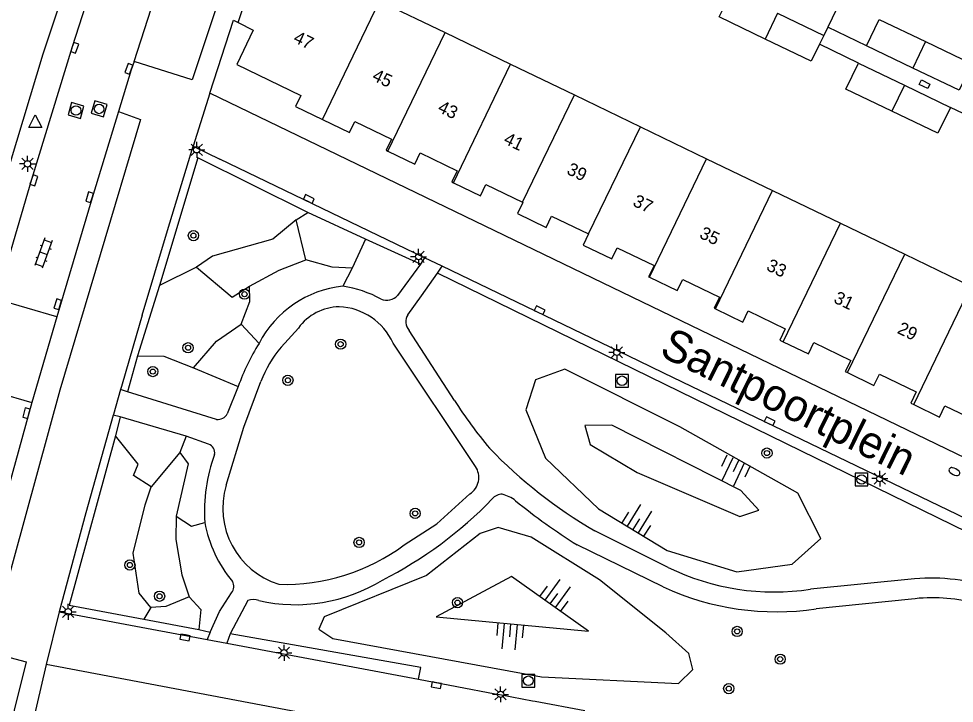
# Model space of a CAD drawing. Extents: x 124000 to 128010, y 398999 to 403000.
# Drawn here: x 126665 to 126738.3, y 399240.1 to 399293.7 of the extents above; entities that cross this region are included whole.
import ezdxf

# ---------------------------------------------------------------- set-up
doc = ezdxf.new("R2010")
doc.units = 0
for name, color, linetype in [('gg-afsc-erfafscheiding', 7, 'Continuous'), ('gg-afsc-hekwerk', 7, 'Continuous'), ('gg-afsc-muur', 7, 'Continuous'), ('gg-anno-huisnummerreeks BGT', 7, 'Continuous'), ('gg-anno-openbare ruimte label', 7, 'Continuous'), ('gg-bbg-bijgebouw', 7, 'Continuous'), ('gg-bbg-hoofdgebouw', 7, 'Continuous'), ('gg-bbg-tussenscheiding', 7, 'Continuous'), ('gg-knt-bovenkant onderkant talud', 7, 'Continuous'), ('gg-knt-verharding', 7, 'Continuous'), ('gg-knt-verharding nz', 7, 'Continuous'), ('gt-grn-groengrens', 7, 'Continuous'), ('gt-grn-weggrens', 7, 'Continuous'), ('gt-symb-boom', 7, 'Continuous'), ('gt-symb-brandkraan', 7, 'Continuous'), ('gt-symb-klinker verharding', 7, 'Continuous'), ('gt-symb-kolk', 7, 'Continuous'), ('gt-symb-kolk center center', 7, 'Continuous'), ('gt-symb-lichtmast', 7, 'Continuous'), ('gt-symb-rioolschacht', 7, 'Continuous'), ('gt-symb-talud symbool', 7, 'Continuous'), ('gt-symb-waterafsluiter', 7, 'Continuous')]:
    doc.layers.add(name, color=color, linetype=linetype)

# ---------------------------------------------------------------- blocks, each defined once
blk = doc.blocks.new('gt0-LMAST')
at = {"layer": 'gt-symb-lichtmast'}
for p, q in [((-0.182, 0.173), (-0.447, 0.438)), ((-0.005, 0.246), (-0.005, 0.621)), ((0.172, 0.173), (0.437, 0.438)), ((-0.255, -0.004), (-0.63, -0.004)), ((-0.182, -0.181), (-0.447, -0.446)), ((-0.005, -0.254), (-0.005, -0.629)), ((0.437, -0.446), (0.172, -0.181)), ((0.245, -0.004), (0.62, -0.004))]:
    blk.add_line(p, q, dxfattribs=at)
blk.add_circle((-0.005, -0.004), 0.25, dxfattribs=at)
blk = doc.blocks.new('gt0-BOOM')
at = {"layer": 'gt-symb-boom'}
for radius in [0.4, 0.2]:
    blk.add_circle((0, 0), radius, dxfattribs=at)
blk = doc.blocks.new('gt0-KOLK')
at = {"layer": 'gt-symb-kolk'}
blk.add_lwpolyline([(0, 0), (0.375, 0), (0.375, 0.4), (-0.375, 0.4), (-0.375, 0), (0, 0)], dxfattribs=at)
blk = doc.blocks.new('gt0-RS')
at = {"layer": 'gt-symb-rioolschacht'}
blk.add_lwpolyline([(-0.5, -0.5), (0.5, -0.5), (0.5, 0.5), (-0.5, 0.5)], close=True, dxfattribs=at)
blk.add_circle((0, 0), 0.375, dxfattribs=at)
blk = doc.blocks.new('gt0-TALUD_1')
at = {"layer": 'gt-symb-talud symbool'}
for p, q in [((-1, -1), (-1, 0)), ((-0.5, -2), (-0.5, 0)), ((0, -1), (0, 0)), ((0.5, -2), (0.5, 0)), ((1, -1), (1, 0))]:
    blk.add_line(p, q, dxfattribs=at)
blk = doc.blocks.new('gt0-WAFSL')
at = {"layer": 'gt-symb-waterafsluiter'}
for p, q in [((-0.5, -0.333), (0, 0.667)), ((0, 0.667), (0.5, -0.333)), ((0.5, -0.333), (-0.5, -0.333))]:
    blk.add_line(p, q, dxfattribs=at)
blk = doc.blocks.new('gt0-KL1')
at = {"layer": 'gt-symb-klinker verharding'}
for p, q in [((-1.15, 0.3), (1.15, 0.3)), ((-1, -0.3), (-1, 0.3)), ((-0.5, 0.3), (-0.5, 0.45)), ((0, -0.3), (0, 0.3)), ((0.5, 0.3), (0.5, 0.45)), ((1, -0.3), (1, 0.3)), ((-1.15, -0.3), (1.15, -0.3)), ((-0.5, -0.45), (-0.5, -0.3)), ((0.5, -0.45), (0.5, -0.3))]:
    blk.add_line(p, q, dxfattribs=at)
blk = doc.blocks.new('gt0-KOLKCC')
at = {"layer": 'gt-symb-kolk center center'}
blk.add_lwpolyline([(-0.375, 0.2), (0.375, 0.2), (0.375, -0.2), (-0.375, -0.2)], close=True, dxfattribs=at)
blk = doc.blocks.new('gt0-BR')
at = {"layer": 'gt-symb-brandkraan'}
for centre, radius, start, end in [((-0.244, 0), 0.206, 107.56694, 252.43307), ((0.599, -2.664), 3, 106.89205, 107.56694), ((0, -0.691), 0.938, 73.10799, 106.89205), ((-0.599, -2.664), 3, 72.43309, 73.10799), ((0.244, 0), 0.206, 287.56695, 72.43309), ((0.599, 2.664), 3, 252.43307, 253.10797), ((0, 0.691), 0.938, 253.10797, 286.89206), ((-0.599, 2.664), 3, 286.89206, 287.56695)]:
    blk.add_arc(centre, radius, start, end, dxfattribs=at)

msp = doc.modelspace()

# ---------------------------------------------------------------- linework, layer by layer
at = {"layer": 'gg-afsc-erfafscheiding'}
for p, q in [((126731.401, 399291.634), (126728.361, 399293.098)), ((126730.763, 399290.272), (126727.709, 399291.744))]:
    msp.add_line(p, q, dxfattribs=at)
at = {"layer": 'gg-afsc-hekwerk'}
for p, q in [((126696.319, 399242.035), (126702.325, 399240.899)), ((126702.325, 399240.899), (126702.816, 399240.806)), ((126702.816, 399240.806), (126705.261, 399240.343)), ((126705.261, 399240.343), (126705.449, 399240.307)), ((126705.449, 399240.307), (126709.34, 399239.572))]:
    msp.add_line(p, q, dxfattribs=at)
at = {"layer": 'gg-afsc-muur'}
msp.add_line((126741.029, 399285.326), (126737.963, 399286.802), dxfattribs=at)
at = {"layer": 'gg-bbg-bijgebouw'}
for p, q in [((126728.361, 399293.098), (126728.042, 399292.435)), ((126728.042, 399292.435), (126727.709, 399291.744)), ((126735.025, 399289.889), (126731.401, 399291.634)), ((126730.763, 399290.272), (126734.363, 399288.537)), ((126738.65, 399288.143), (126735.025, 399289.889)), ((126734.363, 399288.537), (126737.963, 399286.802))]:
    msp.add_line(p, q, dxfattribs=at)
for points in [[(126725.43, 399296.231), (126729.034, 399294.495), (126728.361, 399293.098)], [(126723.464, 399292.149), (126719.86, 399293.884), (126720.505, 399295.224)], [(126731.401, 399291.634), (126732.395, 399293.697), (126736.02, 399291.951)], [(126727.709, 399291.744), (126727.068, 399290.413), (126723.464, 399292.149)], [(126736.02, 399291.951), (126739.644, 399290.206), (126738.65, 399288.143)], [(126733.386, 399286.51), (126729.786, 399288.245), (126730.763, 399290.272)], [(126737.963, 399286.802), (126736.986, 399284.775), (126733.386, 399286.51)]]:
    msp.add_lwpolyline(points, dxfattribs=at)
at = {"layer": 'gg-bbg-hoofdgebouw'}
for p, q in [((126682.209, 399293.443), (126684.211, 399299.39)), ((126693.268, 399295.132), (126698.403, 399292.657)), ((126698.403, 399292.657), (126703.537, 399290.182)), ((126703.537, 399290.182), (126708.528, 399287.776)), ((126708.528, 399287.776), (126713.7, 399285.283)), ((126713.7, 399285.283), (126718.872, 399282.789)), ((126718.872, 399282.789), (126724.044, 399280.296)), ((126724.044, 399280.296), (126729.348, 399277.74)), ((126729.348, 399277.74), (126734.388, 399275.31)), ((126734.388, 399275.31), (126739.561, 399272.816))]:
    msp.add_line(p, q, dxfattribs=at)
for points in [[(126682.209, 399293.443), (126683.379, 399292.854), (126682.098, 399290.163), (126687.122, 399287.742), (126686.7, 399286.867), (126688.808, 399285.851)], [(126688.808, 399285.851), (126690.918, 399284.833), (126691.34, 399285.709), (126694.213, 399284.324), (126693.791, 399283.449), (126693.933, 399283.38)], [(126693.933, 399283.38), (126696.037, 399282.365), (126696.459, 399283.241), (126699.355, 399281.846), (126698.93, 399280.964), (126699.065, 399280.899)], [(126699.065, 399280.899), (126701.175, 399279.888), (126701.598, 399280.765), (126704.479, 399279.376)], [(126704.479, 399279.376), (126704.495, 399279.368), (126704.071, 399278.489), (126706.308, 399277.409), (126706.732, 399278.29), (126709.626, 399276.895)], [(126709.626, 399276.895), (126709.205, 399276.021), (126711.449, 399274.936), (126711.872, 399275.813), (126714.765, 399274.418), (126714.34, 399273.537), (126714.398, 399273.509)], [(126714.398, 399273.509), (126716.586, 399272.461), (126717.008, 399273.337), (126719.891, 399271.947), (126719.47, 399271.073), (126719.574, 399271.023)], [(126719.574, 399271.023), (126721.711, 399269.99), (126722.134, 399270.867), (126725.031, 399269.47), (126724.606, 399268.588), (126724.874, 399268.46)], [(126724.874, 399268.46), (126726.845, 399267.522), (126727.265, 399268.393), (126730.155, 399267), (126729.734, 399266.127), (126729.918, 399266.038)], [(126729.918, 399266.038), (126731.979, 399265.037), (126732.403, 399265.917), (126735.286, 399264.527), (126734.865, 399263.654), (126735.09, 399263.545)], [(126735.09, 399263.545), (126737.11, 399262.563), (126737.534, 399263.444), (126740.433, 399262.046), (126740.012, 399261.172), (126740.262, 399261.051)]]:
    msp.add_lwpolyline(points, dxfattribs=at)
at = {"layer": 'gg-bbg-tussenscheiding'}
for p, q in [((126688.808, 399285.851), (126693.268, 399295.132)), ((126724.439, 399294.173), (126723.464, 399292.149)), ((126724.439, 399294.173), (126728.042, 399292.435)), ((126693.933, 399283.38), (126698.403, 399292.657)), ((126736.02, 399291.951), (126735.025, 399289.889)), ((126699.065, 399280.899), (126703.537, 399290.182)), ((126734.363, 399288.537), (126733.386, 399286.51)), ((126704.479, 399279.376), (126708.528, 399287.776)), ((126709.626, 399276.895), (126713.7, 399285.283)), ((126714.398, 399273.509), (126718.872, 399282.789)), ((126719.574, 399271.023), (126724.044, 399280.296)), ((126724.874, 399268.46), (126729.348, 399277.74)), ((126729.918, 399266.038), (126734.388, 399275.31)), ((126735.09, 399263.545), (126739.561, 399272.816))]:
    msp.add_line(p, q, dxfattribs=at)
at = {"layer": 'gg-knt-bovenkant onderkant talud'}
for points in [[(126727.824, 399253.063), (126726.022, 399256.607), (126716.775, 399261.784), (126707.773, 399266.299), (126705.478, 399265.468), (126704.724, 399263.12), (126706.261, 399259.351), (126710.409, 399255.385), (126715.79, 399252.105), (126721.257, 399250.45), (126725.575, 399251.049), (126727.824, 399253.063)], [(126722.954, 399255.272), (126721.553, 399256.798), (126711.457, 399261.932), (126709.36, 399261.887), (126709.769, 399260.424), (126713.454, 399258.215), (126721.48, 399254.771), (126722.954, 399255.272)], [(126717.483, 399244.051), (126715.694, 399245.663), (126710.504, 399249.828), (126705.143, 399253.156), (126702.566, 399253.909), (126701.161, 399253.45), (126696.961, 399250.162), (126688.955, 399246.923), (126688.525, 399245.962), (126689.623, 399245.21), (126705.95, 399242.226), (126716.684, 399241.707), (126717.79, 399242.785), (126717.483, 399244.051)], [(126709.627, 399245.793), (126703.612, 399250.075), (126697.704, 399246.907), (126709.627, 399245.793)]]:
    msp.add_lwpolyline(points, dxfattribs=at)
at = {"layer": 'gg-knt-verharding'}
for p, q in [((126749.727, 399254.223), (126680.008, 399287.916)), ((126678.694, 399283.765), (126680.778, 399282.76)), ((126683.694, 399281.354), (126680.778, 399282.76)), ((126696.803, 399275.033), (126683.694, 399281.354)), ((126696.803, 399275.033), (126696.486, 399274.523)), ((126698.176, 399274.371), (126696.803, 399275.033)), ((126696.486, 399274.523), (126694.686, 399272.081)), ((126697.821, 399273.817), (126698.176, 399274.371)), ((126713.547, 399266.96), (126698.176, 399274.371)), ((126668.012, 399270.412), (126663.268, 399271.794)), ((126674.699, 399270.537), (126673.992, 399268.12)), ((126686.927, 399269.53), (126685.568, 399268.038)), ((126699.135, 399263.859), (126695.588, 399269.348)), ((126700.788, 399258.688), (126694.34, 399268.356)), ((126673.992, 399268.12), (126673.074, 399264.945)), ((126715.535, 399266.002), (126713.547, 399266.96)), ((126740.255, 399254.082), (126715.535, 399266.002)), ((126661.36, 399265.052), (126666.069, 399263.696)), ((126673.009, 399264.717), (126672.451, 399262.768)), ((126673.074, 399264.945), (126673.009, 399264.717)), ((126673.555, 399264.525), (126673.009, 399264.717)), ((126682.22, 399264.963), (126681.358, 399262.816)), ((126680.521, 399262.375), (126673.555, 399264.525)), ((126672.451, 399262.768), (126672.433, 399262.703)), ((126672.966, 399262.575), (126672.433, 399262.703)), ((126678.147, 399261.055), (126672.966, 399262.575)), ((126679.899, 399260.447), (126678.147, 399261.055)), ((126715.86, 399250.793), (126710.124, 399253.651)), ((126715.478, 399249.259), (126708.754, 399252.553)), ((126735.161, 399249.884), (126727.009, 399249.077)), ((126682.972, 399248.197), (126681.582, 399245.584)), ((126734.906, 399248.305), (126727.457, 399247.543)), ((126668.195, 399247.322), (126669.902, 399247)), ((126669.902, 399247), (126675.034, 399246.031)), ((126675.034, 399246.031), (126679.791, 399245.138)), ((126680.013, 399245.728), (126679.791, 399245.138)), ((126679.791, 399245.138), (126681.317, 399244.851)), ((126681.582, 399245.584), (126681.317, 399244.851)), ((126681.317, 399244.851), (126696.319, 399242.035)), ((126667.172, 399243.192), (126665.193, 399234.566)), ((126741.432, 399229.166), (126667.172, 399243.192))]:
    msp.add_line(p, q, dxfattribs=at)
for points in [[(126699.439, 399343.549), (126693.682, 399346.319), (126684.892, 399342.822), (126676.826, 399320.726), (126666.921, 399290.961), (126661.293, 399272.369), (126656.259, 399254.259), (126650.698, 399232.264), (126646.264, 399212.447), (126643.346, 399198.791)], [(126683.839, 399334.127), (126683.336, 399332.834), (126679.687, 399322.708), (126676.126, 399312.484), (126672.83, 399302.754), (126669.232, 399291.543), (126666.039, 399281.157), (126663.268, 399271.794)], [(126679.994, 399308.39), (126684.55, 399306.834), (126678.623, 399288.954), (126674.084, 399290.389)], [(126680.008, 399287.916), (126681.859, 399293.641), (126682.209, 399293.443)], [(126674.084, 399290.389), (126673.848, 399289.755), (126672.85, 399286.488)], [(126672.85, 399286.488), (126674.57, 399285.848), (126668.244, 399264.67), (126663.774, 399248.256), (126662.001, 399248.684)], [(126674.699, 399270.537), (126676.672, 399277.158), (126678.694, 399283.765)], [(126695.484, 399270.576), (126696.565, 399272.05), (126697.821, 399273.817)], [(126681.273, 399257.218), (126682.654, 399261.778), (126683.98, 399265.34)], [(126672.433, 399262.703), (126670.29, 399255.054), (126668.195, 399247.322)], [(126695.218, 399252.56), (126697.756, 399254.209), (126700.35, 399256.545)], [(126680.013, 399245.728), (126680.761, 399247.329), (126681.695, 399248.79)], [(126660.968, 399244.623), (126665.624, 399243.388), (126662.753, 399231.933), (126660.537, 399222.365), (126655.845, 399223.528)]]:
    msp.add_lwpolyline(points, dxfattribs=at)
for centre, radius, start, end in [((126691.297, 399264.467), 8.39, 96.1158, 152.6286), ((126689.031, 399263.84), 9.073, 61.18659, 81.30322), ((126693.837, 399272.852), 1.147, 247.82834, 317.74928), ((126690.204, 399267.136), 4.058, 91.12098, 143.85722), ((126689.919, 399266.34), 4.859, 24.51862, 87.57586), ((126696.415, 399270.036), 1.076, 149.90317, 219.77855), ((126698.823, 399259.004), 17.64, 148.10805, 160.25799), ((126693.542, 399261.528), 10.294, 140.77328, 158.26593), ((126732.518, 399285.507), 39.788, 212.96177, 219.64682), ((126680.618, 399263.206), 0.837, 263.36806, 332.19979), ((126679.659, 399259.773), 0.716, 348.90717, 70.3696), ((126692.512, 399255.161), 12.948, 159.78809, 183.79221), ((126729.289, 399286.554), 38.078, 223.96435, 239.78016), ((126699.52, 399257.831), 1.531, 302.84131, 34.05593), ((126687.256, 399255.427), 6.245, 163.33936, 252.59436), ((126678.961, 399278.453), 32.135, 296.90095, 316.04764), ((126702.861, 399255.533), 0.984, 88.41874, 141.13154), ((126702.213, 399253.807), 2.791, 52.16098, 75.9979), ((126732.929, 399291.404), 45.759, 230.66461, 238.10754), ((126689.802, 399256.277), 10.399, 190.9315, 219.32487), ((126685.863, 399265.129), 15.669, 268.26272, 306.65893), ((126724.195, 399267.87), 19.003, 243.98406, 278.51589), ((126681.128, 399249.281), 0.75, 319.14412, 32.82084), ((126686.686, 399260.869), 13.002, 257.30806, 301.60698), ((126724.34, 399268.456), 21.144, 245.21916, 278.47645), ((126736.513, 399235.669), 14.279, 69.99991, 95.43354), ((126683.385, 399247.068), 1.202, 68.31452, 110.08104), ((126736.569, 399235.053), 13.356, 75.85524, 97.15283)]:
    msp.add_arc(centre, radius, start, end, dxfattribs=at)
at = {"layer": 'gg-knt-verharding nz'}
msp.add_line((126668.012, 399270.412), (126666.069, 399263.696), dxfattribs=at)
for points in [[(126674.084, 399290.389), (126677.554, 399301.178), (126679.994, 399308.39)], [(126672.85, 399286.488), (126670.773, 399279.711), (126668.012, 399270.412)], [(126666.069, 399263.696), (126662.982, 399252.616), (126662.001, 399248.684)]]:
    msp.add_lwpolyline(points, dxfattribs=at)
at = {"layer": 'gt-grn-groengrens'}
for p, q in [((126686.761, 399278.004), (126687.665, 399278.576)), ((126692.184, 399276.482), (126687.665, 399278.576)), ((126687.514, 399274.862), (126686.761, 399278.004)), ((126692.184, 399276.482), (126691.142, 399274.214)), ((126696.486, 399274.523), (126692.184, 399276.482)), ((126678.943, 399274.304), (126676.053, 399272.851)), ((126691.142, 399274.214), (126690.403, 399272.809)), ((126676.053, 399272.851), (126674.346, 399267.345)), ((126682.437, 399269.84), (126683.846, 399268.324)), ((126674.346, 399267.345), (126673.555, 399264.525)), ((126678.724, 399266.408), (126682.22, 399264.963)), ((126672.966, 399262.575), (126672.616, 399261.093)), ((126678.147, 399261.055), (126677.649, 399259.796)), ((126677.649, 399259.796), (126675.395, 399257.105)), ((126675.389, 399247.653), (126674.829, 399246.741)), ((126674.829, 399246.741), (126679.133, 399245.923)), ((126679.133, 399245.923), (126680.013, 399245.728))]:
    msp.add_line(p, q, dxfattribs=at)
for points in [[(126687.665, 399278.576), (126679.044, 399282.855), (126676.053, 399272.851)], [(126686.761, 399278.004), (126684.923, 399276.49), (126680.203, 399275.168), (126678.943, 399274.304)], [(126678.943, 399274.304), (126681.749, 399271.934), (126683.099, 399272.8)], [(126683.099, 399272.8), (126685.41, 399274.059), (126687.514, 399274.862)], [(126691.142, 399274.214), (126689.562, 399274.289), (126687.514, 399274.862)], [(126752.727, 399248.069), (126752.348, 399247.156), (126697.821, 399273.817)], [(126682.437, 399269.84), (126683.114, 399271.61), (126683.099, 399272.8)], [(126678.724, 399266.408), (126680.529, 399268.506), (126682.437, 399269.84)], [(126674.346, 399267.345), (126676.385, 399267.331), (126678.724, 399266.408)], [(126672.616, 399261.093), (126668.979, 399247.84), (126674.829, 399246.741)], [(126675.395, 399257.105), (126674.013, 399257.98), (126674.398, 399258.884), (126673.338, 399260.187), (126672.616, 399261.093)], [(126677.649, 399259.796), (126678.296, 399258.89), (126677.366, 399254.799)], [(126675.389, 399247.653), (126674.454, 399248.783), (126674.004, 399251.896), (126674.94, 399255.679), (126675.395, 399257.105)], [(126677.366, 399254.799), (126677.34, 399252.977), (126677.792, 399250.206), (126678.38, 399248.483)], [(126677.366, 399254.799), (126678.567, 399254.024), (126679.592, 399254.305)], [(126678.38, 399248.483), (126676.558, 399247.727), (126675.389, 399247.653)], [(126678.38, 399248.483), (126679.296, 399247.502), (126679.133, 399245.923)], [(126696.319, 399242.035), (126696.498, 399242.957), (126681.582, 399245.584)]]:
    msp.add_lwpolyline(points, dxfattribs=at)
at = {"layer": 'gt-grn-weggrens'}
for p, q in [((126680.008, 399287.916), (126678.694, 399283.765)), ((126668.195, 399247.322), (126667.172, 399243.192))]:
    msp.add_line(p, q, dxfattribs=at)

# ---------------------------------------------------------------- block references
at = {"layer": 'gt-symb-boom'}
for p in [(126678.711, 399276.764), (126682.709, 399272.179), (126678.289, 399267.988), (126690.235, 399268.265), (126675.531, 399266.117), (126686.107, 399265.437), (126723.604, 399259.742), (126696.064, 399255.019), (126691.678, 399252.745), (126673.739, 399250.976), (126676.062, 399248.528), (126699.38, 399248.029), (126721.272, 399245.776), (126724.632, 399243.606), (126720.612, 399241.296)]:
    msp.add_blockref('gt0-BOOM', p, dxfattribs=at)
at = {"layer": 'gt-symb-brandkraan', "rotation": 153.8961750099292}
msp.add_blockref('gt0-BR', (126738.273, 399258.288), dxfattribs=at)
at = {"layer": 'gt-symb-klinker verharding', "rotation": -109.8118118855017}
msp.add_blockref('gt0-KL1', (126666.981, 399275.397), dxfattribs=at)
at = {"layer": 'gt-symb-kolk'}
for p, rotation in [((126669.232, 399291.543), -108.90606099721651), ((126673.848, 399289.755), 69.57138285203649), ((126666.039, 399281.157), -108.59797779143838), ((126670.773, 399279.711), 72.96046487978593), ((126687.658, 399279.453), -25.719512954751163), ((126668.288, 399271.329), 73.26783977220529), ((126705.723, 399270.743), -25.667875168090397), ((126665.837, 399262.822), 75.10181274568), ((126723.726, 399262.053), -25.667875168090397), ((126678.093, 399245.499), 169.5669752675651), ((126697.764, 399241.764), 169.2853561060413)]:
    msp.add_blockref('gt0-KOLK', p, dxfattribs=dict(at, rotation=rotation))
at = {"layer": 'gt-symb-kolk center center', "rotation": 154.2804870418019}
msp.add_blockref('gt0-KOLKCC', (126735.937, 399288.617), dxfattribs=at)
at = {"layer": 'gt-symb-lichtmast'}
for p in [(126678.973, 399283.49), (126665.724, 399282.383), (126696.342, 399275.119), (126711.864, 399267.63), (126732.433, 399257.741), (126668.918, 399247.312), (126685.806, 399244.103), (126702.759, 399240.854)]:
    msp.add_blockref('gt0-LMAST', p, dxfattribs=at)
at = {"layer": 'gt-symb-rioolschacht'}
for p, rotation in [((126669.518, 399286.562), 164.03098347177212), ((126671.328, 399286.686), 73.61369434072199)]:
    msp.add_blockref('gt0-RS', p, dxfattribs=dict(at, rotation=rotation))
for p in [(126712.252, 399265.402), (126731.01, 399257.671), (126704.929, 399241.912)]:
    msp.add_blockref('gt0-RS', p, dxfattribs=at)
at = {"layer": 'gt-symb-talud symbool'}
for p, xscale, yscale, rotation in [((126721.399, 399259.196), 1.0000124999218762, 1.0000124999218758, -24.771138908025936), ((126713.099, 399253.745), 1.0000464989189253, 1.000046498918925, 148.5351269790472), ((126706.619, 399247.934), 0.9998924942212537, 0.9998924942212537, 143.9094327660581), ((126703.567, 399246.359), 1.0000579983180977, 1.0000579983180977, -5.163306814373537)]:
    msp.add_blockref('gt0-TALUD_1', p, dxfattribs=dict(at, xscale=xscale, yscale=yscale, rotation=rotation))
at = {"layer": 'gt-symb-waterafsluiter'}
msp.add_blockref('gt0-WAFSL', (126666.337, 399285.565), dxfattribs=at)

# ---------------------------------------------------------------- texts
at = {"layer": 'gg-anno-huisnummerreeks BGT'}
for s, p in [('47', (126686.464, 399291.945)), ('45', (126692.628, 399288.974)), ('43', (126697.758, 399286.5)), ('41', (126702.918, 399284.014)), ('39', (126707.856, 399281.634)), ('37', (126713.025, 399279.142)), ('35', (126718.245, 399276.626)), ('33', (126723.484, 399274.101)), ('31', (126728.752, 399271.562)), ('29', (126733.729, 399269.163))]:
    msp.add_text(s, height=1, rotation=334.3, dxfattribs=at).set_placement(p)
at = {"layer": 'gg-anno-openbare ruimte label'}
msp.add_text('Santpoortplein', height=2.5, rotation=333.8, dxfattribs=at).set_placement((126715.087, 399267.422))

doc.saveas('drawing.dxf')
